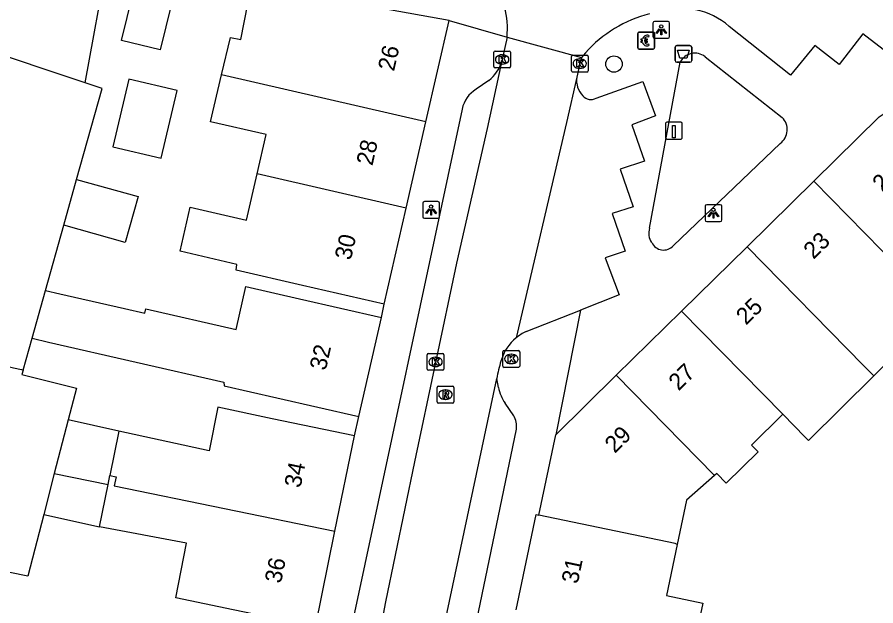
# Model space of a CAD drawing. Extents: x 161845 to 162341, y 381620 to 382158.
# Drawn here: x 161922.8 to 161974, y 381892.5 to 381927.5 of the extents above; entities that cross this region are included whole.
import ezdxf

# ---------------------------------------------------------------- set-up
doc = ezdxf.new("R2010")
doc.units = 0
for name, color, linetype in [('IMGEO_Afvalbak', 7, 'Continuous'), ('IMGEO_Betaalautomaat', 7, 'Continuous'), ('IMGEO_Boom', 7, 'Continuous'), ('IMGEO_Kolk', 7, 'Continuous'), ('IMGEO_Laadpaal', 7, 'Continuous'), ('IMGEO_Lichtpunt', 7, 'Continuous'), ('IMGEO_Pand', 7, 'Continuous'), ('IMGEO_Pand_nummerreeks', 7, 'Continuous'), ('IMGEO_Rijbaan_lokaal_open', 7, 'Continuous'), ('IMGEO_Rioolput', 7, 'Continuous'), ('IMGEO_Voetpad_open', 7, 'Continuous')]:
    doc.layers.add(name, color=color, linetype=linetype)

msp = doc.modelspace()

# ---------------------------------------------------------------- linework, layer by layer
at = {"layer": 'IMGEO_Afvalbak'}
for p, q in [((161962.003, 381924.957), (161962.003, 381925.757)), ((161962.003, 381925.757), (161962.003, 381924.957)), ((161962.103, 381925.857), (161962.893, 381925.857)), ((161962.893, 381925.857), (161962.103, 381925.857)), ((161962.993, 381925.757), (161962.993, 381924.957)), ((161962.993, 381924.957), (161962.993, 381925.757)), ((161962.893, 381924.857), (161962.103, 381924.857)), ((161962.103, 381924.857), (161962.893, 381924.857))]:
    msp.add_line(p, q, dxfattribs=at)
msp.add_lwpolyline([(161962.146, 381925.571), (161962.85, 381925.571), (161962.701, 381925.101), (161962.295, 381925.101), (161962.146, 381925.571)], dxfattribs=at)
for centre, start, end in [((161962.103, 381925.757), 90, 180), ((161962.103, 381925.757), 90, 180), ((161962.893, 381925.757), 0, 90), ((161962.893, 381925.757), 360, 90), ((161962.103, 381924.957), 180, 270), ((161962.103, 381924.957), 180, 270), ((161962.893, 381924.957), 270, 0), ((161962.893, 381924.957), 270, 0)]:
    msp.add_arc(centre, 0.1, start, end, dxfattribs=at)
at = {"layer": 'IMGEO_Betaalautomaat'}
for p, q in [((161959.776, 381925.724), (161959.776, 381926.565)), ((161959.776, 381926.565), (161959.776, 381925.724)), ((161959.851, 381926.648), (161960.692, 381926.648)), ((161960.692, 381926.648), (161959.851, 381926.648)), ((161960.438, 381926.453), (161960.421, 381926.353)), ((161960.775, 381926.574), (161960.775, 381925.733)), ((161960.775, 381925.733), (161960.775, 381926.574)), ((161960.059, 381926.112), (161960.059, 381926.18)), ((161960.18, 381926.18), (161960.18, 381926.112)), ((161960.425, 381925.947), (161960.447, 381925.86)), ((161960.701, 381925.649), (161959.86, 381925.649)), ((161959.86, 381925.649), (161960.701, 381925.649))]:
    msp.add_line(p, q, dxfattribs=at)
for points in [[(161960.059, 381926.18), (161959.99, 381926.18), (161959.99, 381926.249), (161960.069, 381926.249)], [(161960.064, 381926.043), (161959.99, 381926.043), (161959.99, 381926.112), (161960.059, 381926.112)], [(161960.191, 381926.249), (161960.338, 381926.249), (161960.338, 381926.18), (161960.18, 381926.18)], [(161960.18, 381926.112), (161960.338, 381926.112), (161960.338, 381926.043), (161960.194, 381926.043)]]:
    msp.add_lwpolyline(points, dxfattribs=at)
for centre, radius, start, end in [((161959.854, 381926.571), 0.0779, 92.4484, 184.2845), ((161959.854, 381926.571), 0.0779, 92.4484, 184.2845), ((161960.352, 381926.173), 0.293, 73.014, 165.0139), ((161960.698, 381926.571), 0.0779, 2.4484, 94.2845), ((161960.698, 381926.571), 0.0779, 2.4484, 94.2845), ((161960.325, 381926.098), 0.267, 191.8096, 297.0389), ((161960.358, 381926.186), 0.179, 69.3236, 159.5683), ((161960.358, 381926.113), 0.179, 202.7625, 291.8693), ((161959.854, 381925.727), 0.0779, 182.4484, 274.2845), ((161959.854, 381925.727), 0.0779, 182.4484, 274.2845), ((161960.698, 381925.727), 0.0779, 272.4484, 4.2845), ((161960.698, 381925.727), 0.0779, 272.4484, 4.2845)]:
    msp.add_arc(centre, radius, start, end, dxfattribs=at)
at = {"layer": 'IMGEO_Boom'}
msp.add_circle((161958.364, 381924.752), 0.489, dxfattribs=at)
at = {"layer": 'IMGEO_Kolk'}
for p, q in [((161951.202, 381924.601), (161951.202, 381925.453)), ((161951.277, 381925.527), (161952.129, 381925.527)), ((161952.203, 381925.453), (161952.203, 381924.601)), ((161951.69, 381925.307), (161951.715, 381925.307)), ((161955.826, 381924.352), (161955.826, 381925.204)), ((161955.901, 381925.278), (161956.753, 381925.278)), ((161956.314, 381925.058), (161956.339, 381925.058)), ((161956.827, 381925.204), (161956.827, 381924.352)), ((161952.129, 381924.527), (161951.277, 381924.527)), ((161951.713, 381924.747), (161951.688, 381924.747)), ((161956.337, 381924.498), (161956.312, 381924.498)), ((161956.753, 381924.278), (161955.901, 381924.278)), ((161947.307, 381907.515), (161948.159, 381907.515)), ((161951.745, 381906.764), (161951.745, 381907.616)), ((161951.82, 381907.69), (161952.672, 381907.69)), ((161952.746, 381907.616), (161952.746, 381906.764)), ((161947.232, 381906.589), (161947.232, 381907.441)), ((161947.72, 381907.295), (161947.745, 381907.295)), ((161948.233, 381907.441), (161948.233, 381906.589)), ((161952.233, 381907.47), (161952.258, 381907.47)), ((161948.159, 381906.515), (161947.307, 381906.515)), ((161947.743, 381906.735), (161947.718, 381906.735)), ((161952.672, 381906.69), (161951.82, 381906.69)), ((161952.256, 381906.91), (161952.231, 381906.91))]:
    msp.add_line(p, q, dxfattribs=at)
for points in [[(161951.202, 381924.601), (161951.202, 381925.453)], [(161951.277, 381925.527), (161952.129, 381925.527)], [(161952.203, 381925.453), (161952.203, 381924.601)], [(161951.523, 381925.227), (161951.646, 381925.227), (161951.646, 381925.076), (161951.776, 381925.227), (161951.94, 381925.227), (161951.794, 381925.076), (161951.947, 381924.827), (161951.795, 381924.827), (161951.71, 381924.991), (161951.646, 381924.924), (161951.646, 381924.827), (161951.523, 381924.827), (161951.523, 381925.227)], [(161955.826, 381924.352), (161955.826, 381925.204)], [(161955.901, 381925.278), (161956.753, 381925.278)], [(161956.147, 381924.978), (161956.27, 381924.978), (161956.27, 381924.827), (161956.4, 381924.978), (161956.564, 381924.978), (161956.418, 381924.827), (161956.571, 381924.578), (161956.419, 381924.578), (161956.334, 381924.742), (161956.27, 381924.675), (161956.27, 381924.578), (161956.147, 381924.578), (161956.147, 381924.978)], [(161956.827, 381925.204), (161956.827, 381924.352)], [(161952.129, 381924.527), (161951.277, 381924.527)], [(161956.753, 381924.278), (161955.901, 381924.278)], [(161947.307, 381907.515), (161948.159, 381907.515)], [(161951.745, 381906.764), (161951.745, 381907.616)], [(161951.82, 381907.69), (161952.672, 381907.69)], [(161952.746, 381907.616), (161952.746, 381906.764)], [(161947.232, 381906.589), (161947.232, 381907.441)], [(161947.553, 381907.215), (161947.676, 381907.215), (161947.676, 381907.064), (161947.806, 381907.215), (161947.97, 381907.215), (161947.824, 381907.064), (161947.977, 381906.815), (161947.825, 381906.815), (161947.74, 381906.979), (161947.676, 381906.912), (161947.676, 381906.815), (161947.553, 381906.815), (161947.553, 381907.215)], [(161948.233, 381907.441), (161948.233, 381906.589)], [(161952.066, 381907.39), (161952.189, 381907.39), (161952.189, 381907.239), (161952.319, 381907.39), (161952.483, 381907.39), (161952.337, 381907.239), (161952.49, 381906.99), (161952.338, 381906.99), (161952.253, 381907.154), (161952.189, 381907.087), (161952.189, 381906.99), (161952.066, 381906.99), (161952.066, 381907.39)], [(161948.159, 381906.515), (161947.307, 381906.515)], [(161952.672, 381906.69), (161951.82, 381906.69)]]:
    msp.add_lwpolyline(points, dxfattribs=at)
for centre, start, end in [((161951.279, 381925.451), 91.552, 178.448), ((161951.279, 381925.451), 91.552, 178.448), ((161952.127, 381925.451), 1.552, 88.448), ((161952.127, 381925.451), 1.552, 88.448), ((161955.903, 381925.202), 91.552, 178.448), ((161955.903, 381925.202), 91.552, 178.448), ((161956.751, 381925.202), 1.552, 88.448), ((161956.751, 381925.202), 1.552, 88.448), ((161951.279, 381924.603), 181.552, 268.448), ((161951.279, 381924.603), 181.552, 268.448), ((161952.127, 381924.603), 271.552, 358.448), ((161952.127, 381924.603), 271.552, 358.448), ((161955.903, 381924.354), 181.552, 268.448), ((161955.903, 381924.354), 181.552, 268.448), ((161956.751, 381924.354), 271.552, 358.448), ((161956.751, 381924.354), 271.552, 358.448), ((161947.309, 381907.439), 91.552, 178.448), ((161947.309, 381907.439), 91.552, 178.448), ((161948.157, 381907.439), 1.552, 88.448), ((161948.157, 381907.439), 1.552, 88.448), ((161951.822, 381907.614), 91.552, 178.448), ((161951.822, 381907.614), 91.552, 178.448), ((161952.67, 381907.614), 1.552, 88.448), ((161952.67, 381907.614), 1.552, 88.448), ((161947.309, 381906.591), 181.552, 268.448), ((161947.309, 381906.591), 181.552, 268.448), ((161948.157, 381906.591), 271.552, 358.448), ((161948.157, 381906.591), 271.552, 358.448), ((161951.822, 381906.766), 181.552, 268.448), ((161951.822, 381906.766), 181.552, 268.448), ((161952.67, 381906.766), 271.552, 358.448), ((161952.67, 381906.766), 271.552, 358.448)]:
    msp.add_arc(centre, 0.0765, start, end, dxfattribs=at)
for centre, major_axis, ratio, start_param, end_param in [((161951.689, 381925.027), (-0.387, 0.002), 0.722429, 4.712389, 7.853982), ((161951.714, 381925.027), (-0.39, 0.002), 0.717154, 1.570796, 4.712389), ((161956.313, 381924.778), (-0.387, 0.002), 0.722429, 4.712389, 7.853982), ((161956.338, 381924.778), (-0.39, 0.002), 0.717154, 1.570796, 4.712389), ((161947.719, 381907.015), (-0.387, 0.002), 0.722429, 4.712389, 7.853982), ((161947.744, 381907.015), (-0.39, 0.002), 0.717154, 1.570796, 4.712389), ((161952.232, 381907.19), (-0.387, 0.002), 0.722429, 4.712389, 7.853982), ((161952.257, 381907.19), (-0.39, 0.002), 0.717154, 1.570796, 4.712389)]:
    msp.add_ellipse(centre, major_axis=major_axis, ratio=ratio, start_param=start_param, end_param=end_param, dxfattribs=at)
at = {"layer": 'IMGEO_Laadpaal'}
for p, q in [((161961.435, 381921.202), (161961.435, 381920.361)), ((161961.435, 381921.202), (161961.435, 381920.361)), ((161962.351, 381921.286), (161961.51, 381921.286)), ((161962.351, 381921.286), (161961.51, 381921.286)), ((161962.435, 381920.37), (161962.435, 381921.211)), ((161962.435, 381920.37), (161962.435, 381921.211)), ((161961.519, 381920.286), (161962.36, 381920.286)), ((161961.519, 381920.286), (161962.36, 381920.286))]:
    msp.add_line(p, q, dxfattribs=at)
msp.add_lwpolyline([(161961.85, 381921.099), (161962.01, 381921.099), (161962.01, 381920.366), (161961.85, 381920.366), (161961.85, 381921.099)], dxfattribs=at)
for centre, start, end in [((161961.513, 381921.208), 92.4484, 184.2845), ((161961.513, 381921.208), 92.4484, 184.2845), ((161962.357, 381921.208), 2.4484, 94.2845), ((161962.357, 381921.208), 2.4484, 94.2845), ((161961.513, 381920.364), 182.4484, 274.2845), ((161961.513, 381920.364), 182.4484, 274.2845), ((161962.357, 381920.364), 272.4484, 4.2845), ((161962.357, 381920.364), 272.4484, 4.2845)]:
    msp.add_arc(centre, 0.0779, start, end, dxfattribs=at)
at = {"layer": 'IMGEO_Lichtpunt'}
for p, q in [((161960.684, 381927.194), (161960.684, 381926.387)), ((161960.684, 381927.194), (161960.684, 381926.387)), ((161961.586, 381927.289), (161960.778, 381927.289)), ((161961.586, 381927.289), (161960.778, 381927.289)), ((161961.68, 381926.387), (161961.68, 381927.194)), ((161961.68, 381926.387), (161961.68, 381927.194)), ((161960.778, 381926.293), (161961.586, 381926.293)), ((161960.778, 381926.293), (161961.586, 381926.293)), ((161946.972, 381916.469), (161946.972, 381915.662)), ((161946.972, 381916.469), (161946.972, 381915.662)), ((161947.874, 381916.564), (161947.066, 381916.564)), ((161947.874, 381916.564), (161947.066, 381916.564)), ((161947.968, 381915.662), (161947.968, 381916.469)), ((161947.968, 381915.662), (161947.968, 381916.469)), ((161963.793, 381916.28), (161963.793, 381915.473)), ((161963.793, 381916.28), (161963.793, 381915.473)), ((161964.695, 381916.375), (161963.887, 381916.375)), ((161964.695, 381916.375), (161963.887, 381916.375)), ((161964.789, 381915.473), (161964.789, 381916.28)), ((161964.789, 381915.473), (161964.789, 381916.28)), ((161947.066, 381915.568), (161947.874, 381915.568)), ((161947.066, 381915.568), (161947.874, 381915.568)), ((161963.887, 381915.379), (161964.695, 381915.379)), ((161963.887, 381915.379), (161964.695, 381915.379))]:
    msp.add_line(p, q, dxfattribs=at)
for points in [[(161961.058, 381926.858), (161961.097, 381926.83), (161960.909, 381926.568), (161960.871, 381926.595), (161961.058, 381926.858)], [(161961.16, 381926.81), (161961.207, 381926.81), (161961.207, 381926.488), (161961.16, 381926.488), (161961.16, 381926.81)], [(161961.27, 381926.83), (161961.308, 381926.857), (161961.495, 381926.595), (161961.456, 381926.567), (161961.27, 381926.83)], [(161947.346, 381916.133), (161947.385, 381916.105), (161947.197, 381915.843), (161947.159, 381915.87), (161947.346, 381916.133)], [(161947.448, 381916.085), (161947.495, 381916.085), (161947.495, 381915.763), (161947.448, 381915.763), (161947.448, 381916.085)], [(161947.558, 381916.105), (161947.596, 381916.132), (161947.783, 381915.87), (161947.744, 381915.842), (161947.558, 381916.105)], [(161964.167, 381915.944), (161964.206, 381915.916), (161964.018, 381915.654), (161963.98, 381915.681), (161964.167, 381915.944)], [(161964.269, 381915.896), (161964.316, 381915.896), (161964.316, 381915.574), (161964.269, 381915.574), (161964.269, 381915.896)], [(161964.379, 381915.916), (161964.417, 381915.943), (161964.604, 381915.681), (161964.565, 381915.653), (161964.379, 381915.916)]]:
    msp.add_lwpolyline(points, dxfattribs=at)
for centre in [(161961.183, 381926.992), (161947.471, 381916.267), (161964.292, 381916.078)]:
    msp.add_circle(centre, 0.0994, dxfattribs=at)
for centre, start, end in [((161960.778, 381927.194), 90, 180), ((161960.778, 381927.194), 90, 180), ((161961.586, 381927.194), 0, 90), ((161961.586, 381927.194), 0, 90), ((161960.778, 381926.387), 180, 270), ((161960.778, 381926.387), 180, 270), ((161961.586, 381926.387), 270, 0), ((161961.586, 381926.387), 270, 360), ((161947.066, 381916.469), 90, 180), ((161947.066, 381916.469), 90, 180), ((161947.874, 381916.469), 0, 90), ((161947.874, 381916.469), 0, 90), ((161963.887, 381916.28), 90, 180), ((161963.887, 381916.28), 90, 180), ((161964.695, 381916.28), 0, 90), ((161964.695, 381916.28), 0, 90), ((161947.066, 381915.662), 180, 270), ((161947.066, 381915.662), 180, 270), ((161947.874, 381915.662), 270, 0), ((161947.874, 381915.662), 270, 360), ((161963.887, 381915.473), 180, 270), ((161963.887, 381915.473), 180, 270), ((161964.695, 381915.473), 270, 0), ((161964.695, 381915.473), 270, 360)]:
    msp.add_arc(centre, 0.0946, start, end, dxfattribs=at)
at = {"layer": 'IMGEO_Pand'}
for points in [[(161926.864, 381923.63), (161928.197, 381930.913)], [(161929.033, 381926.156), (161930.043, 381930.28), (161932.331, 381929.72), (161931.321, 381925.595), (161929.033, 381926.156)], [(161926.864, 381923.63), (161925.907, 381923.95), (161921.324, 381925.485), (161921.399, 381925.893), (161916.384, 381927.527), (161908.231, 381929.021)], [(161934.983, 381924.105), (161935.509, 381926.324), (161936.143, 381926.218), (161936.778, 381929.475)], [(161948.542, 381927.34), (161936.778, 381929.475)], [(161947.165, 381921.319), (161948.542, 381927.34)], [(161937.106, 381918.207), (161937.644, 381920.56), (161934.322, 381921.32), (161934.983, 381924.105)], [(161947.165, 381921.319), (161934.983, 381924.105)], [(161926.351, 381917.885), (161927.867, 381923.294), (161926.864, 381923.63)], [(161931.393, 381919.142), (161932.348, 381923.176), (161929.458, 381923.859), (161928.504, 381919.826), (161931.393, 381919.142)], [(161970.27, 381917.775), (161974.166, 381921.601), (161974.578, 381921.891)], [(161945.988, 381916.176), (161947.165, 381921.319)], [(161925.585, 381915.152), (161926.351, 381917.885)], [(161926.351, 381917.885), (161930.013, 381916.858), (161929.247, 381914.125), (161925.585, 381915.152)], [(161944.68, 381910.458), (161939.806, 381911.573), (161935.856, 381912.476), (161935.9, 381912.824), (161932.51, 381913.6), (161933.113, 381916.235), (161936.478, 381915.465), (161937.106, 381918.207)], [(161945.988, 381916.176), (161937.106, 381918.207)], [(161966.29, 381913.866), (161970.27, 381917.775)], [(161970.27, 381917.775), (161976.351, 381911.583), (161977.818, 381910.089)], [(161944.68, 381910.458), (161945.988, 381916.176)], [(161924.496, 381911.265), (161925.585, 381915.152)], [(161962.389, 381910.034), (161966.29, 381913.866)], [(161966.29, 381913.866), (161973.228, 381906.801), (161973.841, 381906.177)], [(161923.699, 381908.422), (161924.496, 381911.265)], [(161924.496, 381911.265), (161925.342, 381911.071), (161926.228, 381910.869), (161929.201, 381910.189), (161930.421, 381909.91), (161930.48, 381910.168), (161935.847, 381908.941), (161936.433, 381911.503), (161939.631, 381910.771), (161944.505, 381909.656)], [(161904.636, 381910.55), (161916.152, 381908.245), (161922.591, 381906.67), (161923.069, 381906.553), (161923.168, 381906.529)], [(161977.818, 381910.089), (161973.841, 381906.177)], [(161943.156, 381903.76), (161944.505, 381909.656)], [(161958.503, 381906.219), (161962.389, 381910.034)], [(161968.42, 381903.893), (161962.389, 381910.034)], [(161923.168, 381906.529), (161923.699, 381908.422)], [(161923.699, 381908.422), (161924.684, 381908.197), (161935.128, 381905.808), (161935.138, 381905.596), (161938.282, 381904.875), (161943.156, 381903.76)], [(161923.168, 381906.529), (161923.093, 381906.261), (161926.341, 381905.451), (161925.851, 381903.561)], [(161954.901, 381902.681), (161958.503, 381906.219)], [(161958.503, 381906.219), (161964.357, 381900.259)], [(161973.841, 381906.177), (161969.944, 381902.342), (161969.887, 381902.399), (161969.76, 381902.528), (161968.42, 381903.893)], [(161942.903, 381902.621), (161938.005, 381903.624), (161934.773, 381904.315), (161934.252, 381901.719), (161928.875, 381902.898)], [(161925.851, 381903.561), (161925.021, 381900.361)], [(161928.875, 381902.898), (161925.851, 381903.561)], [(161968.42, 381903.893), (161966.553, 381902.056), (161966.946, 381901.657), (161965.051, 381899.792), (161964.482, 381900.37), (161964.357, 381900.259)], [(161928.875, 381902.898), (161928.337, 381900.249)], [(161941.739, 381896.935), (161942.903, 381902.621)], [(161953.896, 381897.897), (161954.901, 381902.681)], [(161925.021, 381900.361), (161924.39, 381897.931)], [(161925.021, 381900.361), (161928.226, 381899.705)], [(161928.226, 381899.705), (161928.337, 381900.249)], [(161928.337, 381900.249), (161928.697, 381900.175), (161928.586, 381899.631), (161941.739, 381896.935)], [(161964.357, 381900.259), (161962.692, 381898.782), (161962.137, 381896.143)], [(161927.717, 381897.199), (161928.226, 381899.705)], [(161924.39, 381897.931), (161923.437, 381894.255), (161921.374, 381894.671)], [(161924.39, 381897.931), (161927.717, 381897.199)], [(161952.532, 381892.249), (161953.727, 381897.932), (161953.896, 381897.897)], [(161962.137, 381896.143), (161962.014, 381896.191), (161953.896, 381897.897)], [(161940.574, 381891.248), (161935.676, 381892.251), (161932.257, 381892.959), (161932.896, 381896.212), (161927.717, 381897.199)], [(161940.574, 381891.248), (161941.739, 381896.935)], [(161962.137, 381896.143), (161961.497, 381893.097), (161963.648, 381892.644), (161963.098, 381890.029)]]:
    msp.add_lwpolyline(points, dxfattribs=at)
at = {"layer": 'IMGEO_Rijbaan_lokaal_open'}
for points in [[(161951.992, 381926.357), (161951.669, 381924.865)], [(161951.992, 381926.357), (161956.425, 381925.136)], [(161956.663, 381925.423), (161956.425, 381925.136)], [(161951.669, 381924.865), (161950.814, 381920.923), (161948.977, 381912.889), (161946.476, 381901.072), (161944.759, 381892.73)], [(161956.15, 381923.966), (161955.529, 381921.276), (161952.539, 381908.452)], [(161956.234, 381924.332), (161956.15, 381923.966)], [(161945.584, 381877.648), (161948.022, 381890.24), (161951.376, 381906.029)]]:
    msp.add_lwpolyline(points, dxfattribs=at)
for centre, radius, start, end in [((161947.096, 381926.836), 4.919, 354.4171, 36.3926), ((161962.402, 381920.295), 7.696, 104.4474, 138.2185), ((161961.934, 381923.403), 5.775, 162.5334, 170.7394), ((161954.243, 381906.342), 2.712, 128.9326, 164.5682), ((161960.593, 381904.324), 9.373, 163.0056, 169.5219), ((162334.563, 381814.293), 397.618, 168.6228, 170.62196)]:
    msp.add_arc(centre, radius, start, end, dxfattribs=at)
at = {"layer": 'IMGEO_Rioolput'}
for p, q in [((161947.825, 381904.638), (161947.825, 381905.49)), ((161947.9, 381905.564), (161948.752, 381905.564)), ((161948.826, 381905.49), (161948.826, 381904.638)), ((161948.313, 381905.344), (161948.338, 381905.344)), ((161948.752, 381904.564), (161947.9, 381904.564)), ((161948.336, 381904.784), (161948.311, 381904.784))]:
    msp.add_line(p, q, dxfattribs=at)
for points in [[(161947.825, 381904.638), (161947.825, 381905.49)], [(161947.9, 381905.564), (161948.752, 381905.564)], [(161948.826, 381905.49), (161948.826, 381904.638)], [(161948.414, 381905.262), (161948.162, 381905.264), (161948.162, 381904.864)], [(161948.162, 381904.864), (161948.286, 381904.864), (161948.286, 381905.026), (161948.297, 381905.026)], [(161948.34, 381905.183), (161948.286, 381905.183), (161948.286, 381905.102)], [(161948.286, 381905.102), (161948.338, 381905.102)], [(161948.344, 381904.997), (161948.415, 381904.864), (161948.555, 381904.864), (161948.49, 381904.99)], [(161948.752, 381904.564), (161947.9, 381904.564)]]:
    msp.add_lwpolyline(points, dxfattribs=at)
for centre, radius, start, end in [((161947.902, 381905.488), 0.0765, 91.552, 178.448), ((161947.902, 381905.488), 0.0765, 91.552, 178.448), ((161948.75, 381905.488), 0.0765, 1.552, 88.448), ((161948.75, 381905.488), 0.0765, 1.552, 88.448), ((161948.296, 381904.973), 0.0533, 26.0293, 88.6989), ((161948.322, 381905.291), 0.19, 274.7715, 282.9687), ((161948.346, 381905.087), 0.0964, 77.0061, 93.1865), ((161948.36, 381905.144), 0.0378, 276.6634, 79.6772), ((161948.413, 381905.152), 0.109, 350.3612, 89.416), ((161948.411, 381905.152), 0.112, 277.5842, 350.9817), ((161948.395, 381904.937), 0.108, 29.5134, 73.7905), ((161947.902, 381904.64), 0.0765, 181.552, 268.448), ((161947.902, 381904.64), 0.0765, 181.552, 268.448), ((161948.75, 381904.64), 0.0765, 271.552, 358.448), ((161948.75, 381904.64), 0.0765, 271.552, 358.448)]:
    msp.add_arc(centre, radius, start, end, dxfattribs=at)
for centre, major_axis, ratio, start_param, end_param in [((161948.312, 381905.064), (-0.387, 0.002), 0.722429, 4.712389, 7.853982), ((161948.337, 381905.064), (-0.39, 0.002), 0.717154, 1.570796, 4.712389)]:
    msp.add_ellipse(centre, major_axis=major_axis, ratio=ratio, start_param=start_param, end_param=end_param, dxfattribs=at)
at = {"layer": 'IMGEO_Voetpad_open'}
for points in [[(161975.275, 381930.89), (161978.945, 381927.94), (161977.509, 381926.137), (161976.096, 381927.253), (161974.659, 381925.411), (161973.184, 381926.553), (161971.785, 381924.723), (161970.335, 381925.865), (161968.886, 381924.087), (161965.223, 381926.998)], [(161948.542, 381927.34), (161951.992, 381926.357)], [(161963.787, 381925.192), (161968.388, 381921.569)], [(161960.488, 381914.975), (161962.303, 381924.87)], [(161950.91, 381923.775), (161950.157, 381923.248)], [(161957.299, 381922.72), (161960.074, 381923.713), (161960.844, 381921.663), (161959.418, 381921.129), (161960.175, 381918.978), (161958.724, 381918.494), (161959.505, 381916.254), (161958.258, 381915.845), (161959.04, 381913.604), (161957.843, 381913.208), (161958.676, 381911.018), (161956.378, 381910.106)], [(161949.322, 381922.074), (161942.677, 381890.978)], [(161968.27, 381920.031), (161961.901, 381913.94)], [(161944.505, 381909.656), (161944.68, 381910.458)], [(161953.131, 381908.816), (161956.378, 381910.106)], [(161956.378, 381910.106), (161954.901, 381902.681)], [(161951.483, 381905.491), (161951.376, 381906.029)], [(161952.388, 381903.808), (161951.872, 381904.551)], [(161942.903, 381902.621), (161943.156, 381903.76)], [(161940.195, 381796.673), (161942.802, 381831.842), (161944.324, 381852.208), (161945.318, 381864.481), (161945.36, 381864.998), (161946.016, 381869.662), (161947.051, 381876.525), (161952.548, 381903.011)]]:
    msp.add_lwpolyline(points, dxfattribs=at)
for centre, radius, start, end in [((161962.423, 381923.861), 4.205, 48.2442, 79.0162), ((161963.179, 381924.414), 0.987, 51.976, 152.5086), ((161949.526, 381925.548), 2.249, 307.9767, 342.322), ((161957.417, 381923.774), 1.281, 171.3931, 225.1327), ((161951.006, 381921.76), 1.713, 119.7054, 169.4504), ((161956.99, 381923.245), 0.609, 218.475, 300.4794), ((161967.676, 381920.85), 1.012, 305.9331, 45.2923), ((161961.368, 381914.67), 0.932, 160.8821, 215.4161), ((161961.317, 381914.454), 0.778, 204.5922, 318.676), ((161954.236, 381906.355), 2.698, 114.1858, 128.986), ((161954.26, 381906.09), 2.841, 192.1672, 212.7953), ((161951.466, 381903.208), 1.1, 349.6569, 33.0459)]:
    msp.add_arc(centre, radius, start, end, dxfattribs=at)

# ---------------------------------------------------------------- texts
at = {"layer": 'IMGEO_Pand_nummerreeks'}
for s, rotation, p in [('26', 77.1145, (161945.258, 381924.283)), ('28', 77.1145, (161943.971, 381918.659)), ('21', 44.2724, (161974.347, 381917.085)), ('23', 44.2724, (161970.247, 381913.088)), ('30', 77.1145, (161942.684, 381913.031)), ('25', 44.2724, (161966.229, 381909.17)), ('32', 77.1144, (161941.19, 381906.462)), ('27', 44.2727, (161962.211, 381905.253)), ('29', 44.4864, (161958.41, 381901.531)), ('34', 78.4268, (161939.687, 381899.474)), ('36', 78.4265, (161938.522, 381893.787)), ('31', 78.1275, (161956.201, 381893.757))]:
    msp.add_text(s, height=1, rotation=rotation, dxfattribs=at).set_placement(p)

doc.saveas('drawing.dxf')
